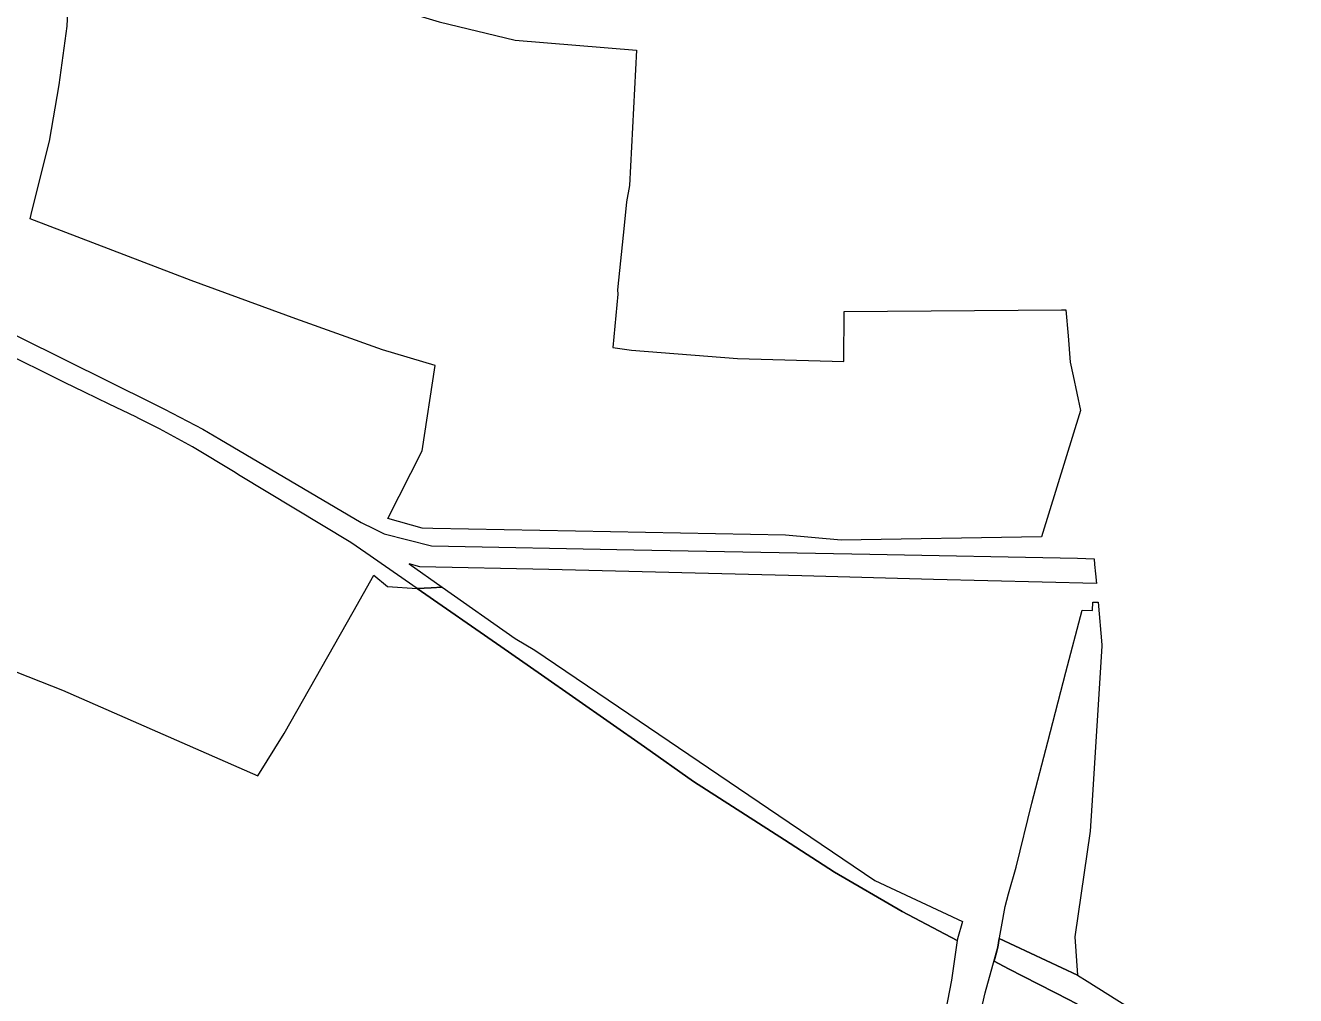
# Model space of a CAD drawing. Extents: x -650451 to -642268, y -1075216 to -1066610.
# Drawn here: x -645936 to -645021, y -1071698 to -1071000 of the extents above; entities that cross this region are included whole.
import ezdxf

# ---------------------------------------------------------------- set-up
doc = ezdxf.new("R2010")
doc.units = 0
doc.header["$LTSCALE"] = 4.8
for name, color, linetype, lineweight in [('15', 7, 'Continuous', 13), ('24', 7, 'Continuous', 13), ('46', 7, 'Continuous', 13)]:
    doc.layers.add(name, color=color, linetype=linetype, lineweight=lineweight)

msp = doc.modelspace()

# ---------------------------------------------------------------- linework, layer by layer
at = {"layer": '15'}
for points in [[(-645653.742, -1071405.36), (-645643.787, -1071404.962), (-645635.795, -1071404.403)], [(-645264.99, -1071658.731), (-645304.55, -1071638.02), (-645353.25, -1071609.59), (-645389.21, -1071586.45), (-645454.8, -1071544.25), (-645490.22, -1071519.45), (-645564.28, -1071467.6), (-645593.64, -1071447.07), (-645653.742, -1071405.36)], [(-645635.795, -1071404.403), (-645583.18, -1071441.3), (-645569.07, -1071449.88)], [(-645569.07, -1071449.88), (-645501.37, -1071495.68), (-645393.34, -1071568.75), (-645324.17, -1071615.53), (-645261.094, -1071645.025), (-645264.841, -1071657.687), (-645264.99, -1071658.731)], [(-645021.3, -1071791.05), (-645046.94, -1071775.69), (-645051.24, -1071773.29), (-645076.29, -1071759.34), (-645107.59, -1071742.2), (-645184.39, -1071701.42), (-645228.03, -1071679.14), (-645238.36, -1071673.59), (-645237.88, -1071671.74), (-645236.73, -1071667.33), (-645235.79, -1071663.7), (-645234.64, -1071657.39), (-645178.39, -1071683.7)], [(-645178.39, -1071683.7), (-645171.39, -1071688.09), (-645105.35, -1071729.56), (-645054.89, -1071761.24)]]:
    msp.add_lwpolyline(points, dxfattribs=at)
at = {"layer": '24'}
for points in [[(-645690.677, -1071379.721), (-645701.44, -1071372.25), (-645782.32, -1071323.5), (-645784.92, -1071321.93), (-645815.65, -1071303.41), (-645839.37, -1071290.6), (-645854.1, -1071282.93), (-645856.26, -1071281.91), (-645875.48, -1071272.81), (-645893.41, -1071264.04), (-645907.62, -1071257.08), (-645955.342, -1071233.725), (-645989.7, -1071216.91), (-645997.62, -1071213.03), (-646019.41, -1071202.36), (-646035.06, -1071195.87), (-646063.59, -1071186.331)], [(-646010.14, -1071190.08), (-646004.65, -1071192.55), (-645843.45, -1071272.53), (-645835.76, -1071276.35), (-645808.13, -1071290.78), (-645795.97, -1071297.93), (-645694.15, -1071357.83), (-645684.785, -1071362.539)], [(-645684.785, -1071362.539), (-645677.58, -1071366.16), (-645643.56, -1071374.75), (-645497.84, -1071377.53), (-645327.76, -1071380.76), (-645178.28, -1071383.61), (-645166.34, -1071384.07)], [(-645635.795, -1071404.403), (-645643.787, -1071404.962), (-645653.742, -1071405.36), (-645690.677, -1071379.721)], [(-645164.76, -1071401.79), (-645281.92, -1071398.82), (-645376.87, -1071396.41), (-645558.9, -1071391.8), (-645651.93, -1071389.82), (-645659.6, -1071387.71), (-645635.795, -1071404.403)], [(-645166.34, -1071384.07), (-645165.98, -1071388.12), (-645165.39, -1071394.8), (-645164.76, -1071401.79)]]:
    msp.add_lwpolyline(points, dxfattribs=at)
at = {"layer": '46'}
for points in [[(-645932.502, -1071139.426), (-645930.943, -1071133.161), (-645918.57, -1071083.449), (-645911.474, -1071042.764), (-645905.69, -1071000.578), (-645903.891, -1070961.723), (-645906.11, -1070924.449), (-645910.048, -1070834.649), (-645911.345, -1070788.463), (-645906.373, -1070728.716)], [(-645642.52, -1070788.7), (-645676.292, -1070985.89), (-645637.94, -1070997.4), (-645583.18, -1071010.7)], [(-645583.18, -1071010.7), (-645495.87, -1071017.81), (-645500.94, -1071115.24), (-645503.08, -1071126.98), (-645504.79, -1071144.18)], [(-645674.947, -1071355.071), (-645650.09, -1071306.433), (-645640.737, -1071244.963), (-645678.86, -1071233.58), (-645741.09, -1071211.36), (-645816.47, -1071183.63), (-645932.502, -1071139.426)], [(-645504.79, -1071144.18), (-645509.49, -1071190.38), (-645509.22, -1071193.44), (-645512.84, -1071231.9), (-645499.36, -1071233.94), (-645423.08, -1071239.85), (-645346.67, -1071242.07), (-645346.31, -1071206.07), (-645189.902, -1071204.885), (-645186.64, -1071204.86)], [(-645186.64, -1071204.86), (-645185.11, -1071223.49), (-645183.56, -1071242.5), (-645181.49, -1071252.22), (-645176.14, -1071277.26)], [(-645176.14, -1071277.26), (-645204.341, -1071368.19), (-645348.55, -1071370.559), (-645388.619, -1071366.991), (-645539.738, -1071364.092), (-645642.431, -1071362.259), (-645650.28, -1071362.07), (-645674.947, -1071355.071)], [(-646044.949, -1071425.333), (-646030.8, -1071431.15), (-646019.66, -1071435.37), (-646015.966, -1071436.691), (-645909.13, -1071478.56), (-645768.62, -1071540.17), (-645749.631, -1071509.908), (-645699.825, -1071422.134), (-645685.098, -1071395.824)], [(-645685.098, -1071395.824), (-645675.177, -1071403.922), (-645653.742, -1071405.36)], [(-645653.742, -1071405.36), (-645593.64, -1071447.07), (-645564.28, -1071467.6), (-645490.22, -1071519.45), (-645454.8, -1071544.25), (-645389.21, -1071586.45), (-645353.25, -1071609.59), (-645304.55, -1071638.02), (-645264.99, -1071658.731)], [(-645285.617, -1071875.733), (-645244.798, -1071696.585), (-645235.793, -1071663.703), (-645230.436, -1071634.261), (-645227.905, -1071625.277), (-645222.48, -1071606.08), (-645211.27, -1071560.01), (-645199.61, -1071515.68), (-645186.67, -1071465.55), (-645175.06, -1071420.93), (-645167.58, -1071421.19), (-645167.37, -1071415.2), (-645163.56, -1071415.3)], [(-645163.56, -1071415.3), (-645160.82, -1071446.01), (-645160.74, -1071446.87), (-645168.05, -1071561.7), (-645169.22, -1071580.02), (-645180.22, -1071656.21), (-645178.39, -1071683.7)], [(-645264.99, -1071658.731), (-645269.077, -1071687.396), (-645274.868, -1071717.176)], [(-645178.39, -1071683.7), (-645234.64, -1071657.39), (-645235.79, -1071663.7), (-645236.73, -1071667.33), (-645237.88, -1071671.74), (-645238.36, -1071673.59), (-645228.03, -1071679.14), (-645184.39, -1071701.42), (-645107.59, -1071742.2), (-645076.29, -1071759.34), (-645051.24, -1071773.29), (-645046.94, -1071775.69), (-645021.3, -1071791.05)]]:
    msp.add_lwpolyline(points, dxfattribs=at)

doc.saveas('drawing.dxf')
